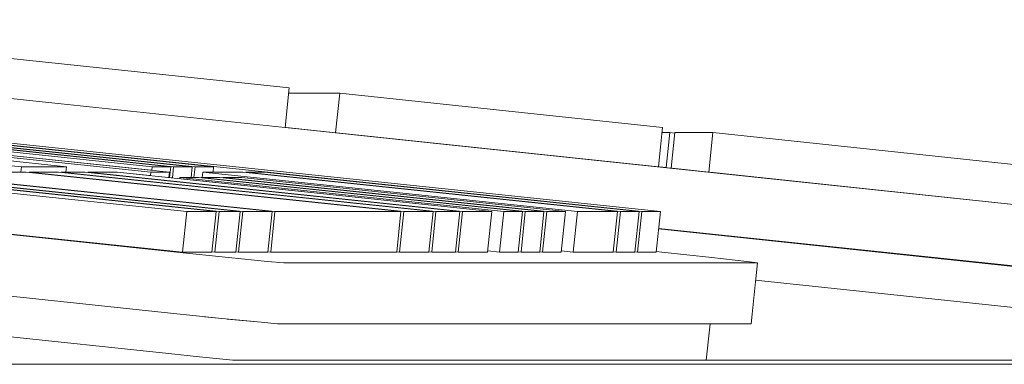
# Model space of a CAD drawing. Header units: millimetres. Extents: x -30280 to 309309, y -17460 to 4378.
# Tile 956 of 1056: x 255224 to 255272, y -12710 to -12693. Entities that reach past the tile are written whole.
import ezdxf

# ---------------------------------------------------------------- set-up
doc = ezdxf.new("R2010")
doc.units = ezdxf.units.MM
doc.header["$MEASUREMENT"] = 0
doc.linetypes.add('Wipeout_Contour', pattern=[1000, 0, -1000])
doc.layers.add('Nuevo_09_EI_Mobiliari general', color=7, linetype='Continuous')
doc.layers.add('Nuevo_09_EI_Mobiliari general_Pluma_Nº__1', color=7, linetype='Continuous', lineweight=5)

# ---------------------------------------------------------------- blocks, each defined once
blk = doc.blocks.new('Elem Sección_528_6', base_point=(235890.588, -13459.976))
at = {"layer": 'Nuevo_09_EI_Mobiliari general_Pluma_Nº__1', "color": 7, "linetype": 'Continuous', "lineweight": 5}
blk.add_line((255404.197, -12709.976), (254654.197, -12709.976), dxfattribs=at)
blk = doc.blocks.new('Elem Sección_532_6', base_point=(235890.588, -13459.976))
at = {"color": 254, "linetype": 'Wipeout_Contour', "lineweight": 0, "ltscale": 2300238.396721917}
blk.add_wipeout([(255255.203, -12704.452), (255255.476, -12704.48), (255257.922, -12704.742), (255259.638, -12704.933), (255260.165, -12705.003), (255260.076, -12705.851), (255294.176, -12709.453), (255294.384, -12707.464), (255255.32, -12703.337)], dxfattribs=at).dxf.layer = 'Nuevo_09_EI_Mobiliari general'
at = {"color": 254, "linetype": 'Wipeout_Contour', "lineweight": 0, "ltscale": 2044747.955503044}
blk.add_wipeout([(255257.657, -12709.767), (255296.842, -12709.767), (255296.595, -12709.725), (255295.619, -12709.61), (255294.176, -12709.453), (255260.076, -12705.851), (255259.852, -12707.987), (255257.844, -12707.987)], dxfattribs=at).dxf.layer = 'Nuevo_09_EI_Mobiliari general'
at = {"layer": 'Nuevo_09_EI_Mobiliari general_Pluma_Nº__1', "color": 7, "linetype": 'Continuous', "lineweight": 5}
blk.add_line((255296.842, -12709.767), (255257.657, -12709.767), dxfattribs=at)
at = {"color": 254, "linetype": 'Wipeout_Contour', "lineweight": 0, "ltscale": 6132809.649014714}
blk.add_wipeout([(255191.764, -12695.792), (255197.808, -12696.428), (255197.781, -12696.689), (255198.185, -12696.689), (255198.322, -12696.704), (255198.323, -12696.689), (255199.238, -12696.689), (255199.374, -12696.704), (255199.376, -12696.689), (255200.29, -12696.689), (255216.178, -12698.362), (255216.151, -12698.623), (255216.555, -12698.623), (255216.692, -12698.638), (255216.694, -12698.623), (255217.608, -12698.623), (255217.745, -12698.638), (255217.746, -12698.623), (255218.661, -12698.623), (255255.408, -12702.491), (255255.322, -12703.316), (255294.585, -12707.464), (255294.897, -12704.48), (255191.992, -12693.609)], dxfattribs=at).dxf.layer = 'Nuevo_09_EI_Mobiliari general'
at = {"color": 254, "linetype": 'Wipeout_Contour', "lineweight": 0, "ltscale": 1022179.174300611}
blk.add_wipeout([(255221.172, -12696.692), (255237.003, -12698.364), (255237.206, -12696.428), (255221.374, -12694.756)], dxfattribs=at).dxf.layer = 'Nuevo_09_EI_Mobiliari general'
at = {"color": 254, "linetype": 'Wipeout_Contour', "lineweight": 0, "ltscale": 1022290.703224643}
blk.add_wipeout([(255255.938, -12700.365), (255257.782, -12700.56), (255257.985, -12698.623), (255256.12, -12698.623)], dxfattribs=at).dxf.layer = 'Nuevo_09_EI_Mobiliari general'
at = {"color": 254, "linetype": 'Wipeout_Contour', "lineweight": 0, "ltscale": 2811654.599169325}
blk.add_wipeout([(255255.322, -12703.316), (255255.32, -12703.337), (255294.384, -12707.464), (255295.827, -12707.621), (255296.803, -12707.736), (255297.05, -12707.778), (255297.028, -12707.987), (255299.029, -12707.987), (255298.618, -12707.917), (255296.991, -12707.725), (255294.585, -12707.464)], dxfattribs=at).dxf.layer = 'Nuevo_09_EI_Mobiliari general'
at = {"layer": 'Nuevo_09_EI_Mobiliari general_Pluma_Nº__1', "color": 7, "linetype": 'Continuous', "lineweight": 5}
for p, q in [((255221.374, -12694.756), (255237.206, -12696.428)), ((255255.32, -12703.337), (255294.384, -12707.464)), ((255255.322, -12703.316), (255294.585, -12707.464)), ((255260.076, -12705.851), (255294.176, -12709.453))]:
    blk.add_line(p, q, dxfattribs=at)
at = {"color": 254, "linetype": 'Wipeout_Contour', "lineweight": 0, "ltscale": 1022215.920698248}
blk.add_wipeout([(255237.003, -12698.364), (255239.477, -12698.626), (255239.68, -12696.689), (255237.179, -12696.689)], dxfattribs=at).dxf.layer = 'Nuevo_09_EI_Mobiliari general'
at = {"color": 254, "linetype": 'Wipeout_Contour', "lineweight": 0, "ltscale": 1022326.203195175}
blk.add_wipeout([(255257.782, -12700.56), (255273.614, -12702.232), (255273.816, -12700.296), (255257.985, -12698.623)], dxfattribs=at).dxf.layer = 'Nuevo_09_EI_Mobiliari general'
at = {"layer": 'Nuevo_09_EI_Mobiliari general_Pluma_Nº__1', "color": 7, "linetype": 'Continuous', "lineweight": 5}
for p, q in [((255237.003, -12698.364), (255237.206, -12696.428)), ((255257.782, -12700.56), (255257.985, -12698.623)), ((255257.985, -12698.623), (255273.816, -12700.296))]:
    blk.add_line(p, q, dxfattribs=at)
at = {"color": 254, "linetype": 'Wipeout_Contour', "lineweight": 0, "ltscale": 1022252.688738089}
blk.add_wipeout([(255239.477, -12698.626), (255255.309, -12700.298), (255255.511, -12698.362), (255239.68, -12696.689)], dxfattribs=at).dxf.layer = 'Nuevo_09_EI_Mobiliari general'
at = {"layer": 'Nuevo_09_EI_Mobiliari general_Pluma_Nº__1', "color": 7, "linetype": 'Continuous', "lineweight": 5}
for p, q in [((255237.179, -12696.689), (255239.68, -12696.689)), ((255239.477, -12698.626), (255239.68, -12696.689)), ((255239.68, -12696.689), (255255.511, -12698.362))]:
    blk.add_line(p, q, dxfattribs=at)
at = {"color": 254, "linetype": 'Wipeout_Contour', "lineweight": 0, "ltscale": 1022285.221693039}
blk.add_wipeout([(255255.309, -12700.298), (255255.689, -12700.338), (255255.868, -12698.623), (255255.484, -12698.623)], dxfattribs=at).dxf.layer = 'Nuevo_09_EI_Mobiliari general'
at = {"color": 254, "linetype": 'Wipeout_Contour', "lineweight": 0, "ltscale": 1022286.48054859}
blk.add_wipeout([(255255.868, -12698.623), (255255.689, -12700.338), (255255.938, -12700.365), (255256.117, -12698.649)], dxfattribs=at).dxf.layer = 'Nuevo_09_EI_Mobiliari general'
at = {"layer": 'Nuevo_09_EI_Mobiliari general_Pluma_Nº__1', "color": 7, "linetype": 'Continuous', "lineweight": 5}
for p, q in [((255191.992, -12693.609), (255294.897, -12704.48)), ((255255.309, -12700.298), (255255.511, -12698.362)), ((255255.484, -12698.623), (255255.868, -12698.623)), ((255255.689, -12700.338), (255255.868, -12698.623)), ((255255.868, -12698.623), (255256.117, -12698.649)), ((255255.938, -12700.365), (255256.12, -12698.623)), ((255256.12, -12698.623), (255257.985, -12698.623))]:
    blk.add_line(p, q, dxfattribs=at)
blk = doc.blocks.new('Elem Sección_534_6', base_point=(235890.588, -13459.976))
at = {"color": 254, "linetype": 'Wipeout_Contour', "lineweight": 0, "ltscale": 1022193.367022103}
blk.add_wipeout([(255231.286, -12709.453), (255232.797, -12709.61), (255233.005, -12707.632), (255231.493, -12707.475)], dxfattribs=at).dxf.layer = 'Nuevo_09_EI_Mobiliari general'
at = {"color": 254, "linetype": 'Wipeout_Contour', "lineweight": 0, "ltscale": 1277530.008559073}
blk.add_wipeout([(255128.221, -12696.605), (255128.014, -12698.582), (255231.286, -12709.453), (255231.493, -12707.475), (255231.384, -12707.464)], dxfattribs=at).dxf.layer = 'Nuevo_09_EI_Mobiliari general'
at = {"color": 254, "linetype": 'Wipeout_Contour', "lineweight": 0, "ltscale": 1277748.433232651}
blk.add_wipeout([(255233.005, -12707.632), (255232.797, -12709.61), (255233.948, -12709.725), (255234.156, -12707.75), (255233.903, -12707.725)], dxfattribs=at).dxf.layer = 'Nuevo_09_EI_Mobiliari general'
at = {"layer": 'Nuevo_09_EI_Mobiliari general_Pluma_Nº__1', "color": 7, "linetype": 'Continuous', "lineweight": 5}
blk.add_line((255231.286, -12709.453), (255232.797, -12709.61), dxfattribs=at)
at = {"color": 254, "linetype": 'Wipeout_Contour', "lineweight": 0, "ltscale": 1022201.989545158}
blk.add_wipeout([(255234.156, -12707.75), (255233.948, -12709.725), (255234.43, -12709.767), (255234.637, -12707.798)], dxfattribs=at).dxf.layer = 'Nuevo_09_EI_Mobiliari general'
at = {"layer": 'Nuevo_09_EI_Mobiliari general_Pluma_Nº__1', "color": 7, "linetype": 'Continuous', "lineweight": 5}
blk.add_line((255232.797, -12709.61), (255233.948, -12709.725), dxfattribs=at)
at = {"color": 254, "linetype": 'Wipeout_Contour', "lineweight": 0, "ltscale": 1533354.921046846}
blk.add_wipeout([(255234.637, -12707.798), (255234.43, -12709.767), (255257.657, -12709.767), (255257.844, -12707.987), (255236.625, -12707.987), (255235.822, -12707.917)], dxfattribs=at).dxf.layer = 'Nuevo_09_EI_Mobiliari general'
at = {"layer": 'Nuevo_09_EI_Mobiliari general_Pluma_Nº__1', "color": 7, "linetype": 'Continuous', "lineweight": 5}
for p, q in [((255233.948, -12709.725), (255234.43, -12709.767)), ((255234.43, -12709.767), (255257.657, -12709.767))]:
    blk.add_line(p, q, dxfattribs=at)
at = {"color": 254, "linetype": 'Wipeout_Contour', "lineweight": 0, "ltscale": 1022195.497820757}
blk.add_wipeout([(255231.384, -12707.464), (255233.903, -12707.725), (255234.216, -12704.742), (255231.697, -12704.48)], dxfattribs=at).dxf.layer = 'Nuevo_09_EI_Mobiliari general'
at = {"color": 254, "linetype": 'Wipeout_Contour', "lineweight": 0, "ltscale": 1021983.069548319}
blk.add_wipeout([(255128.112, -12696.593), (255231.384, -12707.464), (255231.697, -12704.48), (255128.425, -12693.609)], dxfattribs=at).dxf.layer = 'Nuevo_09_EI_Mobiliari general'
at = {"color": 254, "linetype": 'Wipeout_Contour', "lineweight": 0, "ltscale": 1022204.407989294}
blk.add_wipeout([(255233.903, -12707.725), (255235.822, -12707.917), (255236.135, -12704.933), (255234.216, -12704.742)], dxfattribs=at).dxf.layer = 'Nuevo_09_EI_Mobiliari general'
at = {"layer": 'Nuevo_09_EI_Mobiliari general_Pluma_Nº__1', "color": 7, "linetype": 'Continuous', "lineweight": 5}
blk.add_line((255231.384, -12707.464), (255233.903, -12707.725), dxfattribs=at)
at = {"color": 254, "linetype": 'Wipeout_Contour', "lineweight": 0, "ltscale": 1022209.871163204}
blk.add_wipeout([(255235.822, -12707.917), (255236.625, -12707.987), (255236.938, -12705.003), (255236.135, -12704.933)], dxfattribs=at).dxf.layer = 'Nuevo_09_EI_Mobiliari general'
at = {"layer": 'Nuevo_09_EI_Mobiliari general_Pluma_Nº__1', "color": 7, "linetype": 'Continuous', "lineweight": 5}
blk.add_line((255233.903, -12707.725), (255235.822, -12707.917), dxfattribs=at)
at = {"color": 254, "linetype": 'Wipeout_Contour', "lineweight": 0, "ltscale": 1022257.878434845}
blk.add_wipeout([(255236.938, -12705.003), (255236.625, -12707.987), (255259.852, -12707.987), (255260.165, -12705.003)], dxfattribs=at).dxf.layer = 'Nuevo_09_EI_Mobiliari general'
at = {"layer": 'Nuevo_09_EI_Mobiliari general_Pluma_Nº__1', "color": 7, "linetype": 'Continuous', "lineweight": 5}
for p, q in [((255235.822, -12707.917), (255236.625, -12707.987)), ((255236.625, -12707.987), (255259.852, -12707.987)), ((255257.657, -12709.767), (255257.844, -12707.987))]:
    blk.add_line(p, q, dxfattribs=at)
at = {"color": 254, "linetype": 'Wipeout_Contour', "lineweight": 0, "ltscale": 24274624.35500605}
blk.add_wipeout([(255123.736, -12693.087), (255124.263, -12693.157), (255125.979, -12693.348), (255128.425, -12693.609), (255231.697, -12704.48), (255234.216, -12704.742), (255236.135, -12704.933), (255236.938, -12705.003), (255260.165, -12705.003), (255259.638, -12704.933), (255257.922, -12704.742), (255255.476, -12704.48), (255255.203, -12704.452), (255255.2, -12704.48), (255254.285, -12704.48), (255254.148, -12704.466), (255254.147, -12704.48), (255253.232, -12704.48), (255253.096, -12704.466), (255253.094, -12704.48), (255251.127, -12704.48), (255250.544, -12704.419), (255250.538, -12704.48), (255249.623, -12704.48), (255249.487, -12704.466), (255249.485, -12704.48), (255248.571, -12704.48), (255248.434, -12704.466), (255248.432, -12704.48), (255247.518, -12704.48), (255246.936, -12704.419), (255246.929, -12704.48), (255245.491, -12704.48), (255245.354, -12704.466), (255245.352, -12704.48), (255244.188, -12704.48), (255244.051, -12704.466), (255244.05, -12704.48), (255242.611, -12704.48), (255242.475, -12704.466), (255242.473, -12704.48), (255236.294, -12704.48), (255236.158, -12704.466), (255236.156, -12704.48), (255234.717, -12704.48), (255234.581, -12704.466), (255234.579, -12704.48), (255233.55, -12704.48), (255233.413, -12704.466), (255233.412, -12704.48), (255231.973, -12704.48), (255213.596, -12702.546), (255213.624, -12702.285), (255213.329, -12702.285), (255213.192, -12702.27), (255213.191, -12702.285), (255212.276, -12702.285), (255212.14, -12702.27), (255212.138, -12702.285), (255211.114, -12702.285), (255195.226, -12700.612), (255195.253, -12700.351), (255194.568, -12700.351), (255194.431, -12700.336), (255194.43, -12700.351), (255192.743, -12700.351), (255176.855, -12698.678), (255176.883, -12698.417), (255176.833, -12698.417), (255176.696, -12698.403), (255176.695, -12698.417), (255175.78, -12698.417), (255175.643, -12698.403), (255175.642, -12698.417), (255174.373, -12698.417), (255158.485, -12696.745), (255158.512, -12696.483), (255158.108, -12696.483), (255157.971, -12696.469), (255157.97, -12696.483), (255157.055, -12696.483), (255156.918, -12696.469), (255156.917, -12696.483), (255156.002, -12696.483), (255140.114, -12694.811), (255140.142, -12694.55), (255139.788, -12694.55), (255139.651, -12694.535), (255139.65, -12694.55), (255138.71, -12694.55), (255138.573, -12694.535), (255138.572, -12694.55), (255137.632, -12694.55), (255127.208, -12693.452), (255127.246, -12693.087)], dxfattribs=at).dxf.layer = 'Nuevo_09_EI_Mobiliari general'
at = {"layer": 'Nuevo_09_EI_Mobiliari general_Pluma_Nº__1', "color": 7, "linetype": 'Continuous', "lineweight": 5}
for p, q in [((255234.216, -12704.742), (255236.135, -12704.933)), ((255236.135, -12704.933), (255236.938, -12705.003)), ((255236.938, -12705.003), (255260.165, -12705.003)), ((255259.638, -12704.933), (255257.922, -12704.742)), ((255260.165, -12705.003), (255259.638, -12704.933)), ((255259.852, -12707.987), (255260.165, -12705.003))]:
    blk.add_line(p, q, dxfattribs=at)
at = {"color": 254, "linetype": 'Wipeout_Contour', "lineweight": 0, "ltscale": 1022131.967527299}
blk.add_wipeout([(255210.39, -12698.623), (255208.178, -12698.623), (255224.066, -12700.296), (255226.278, -12700.296)], dxfattribs=at).dxf.layer = 'Nuevo_09_EI_Mobiliari general'
at = {"color": 254, "linetype": 'Wipeout_Contour', "lineweight": 0, "ltscale": 2555409.865445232}
blk.add_wipeout([(255224.066, -12700.296), (255224.039, -12700.557), (255224.305, -12700.557), (255224.442, -12700.571), (255224.443, -12700.557), (255225.882, -12700.557), (255226.018, -12700.571), (255226.02, -12700.557), (255226.251, -12700.557), (255226.278, -12700.296)], dxfattribs=at).dxf.layer = 'Nuevo_09_EI_Mobiliari general'
at = {"color": 254, "linetype": 'Wipeout_Contour', "lineweight": 0, "ltscale": 1533206.02769705}
blk.add_wipeout([(255208.177, -12698.638), (255223.928, -12700.296), (255223.901, -12700.557), (255224.039, -12700.557), (255224.066, -12700.296), (255208.178, -12698.623)], dxfattribs=at).dxf.layer = 'Nuevo_09_EI_Mobiliari general'
at = {"color": 254, "linetype": 'Wipeout_Contour', "lineweight": 0, "ltscale": 1022154.982048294}
blk.add_wipeout([(255230.476, -12700.296), (255231.39, -12700.296), (255215.502, -12698.623), (255214.588, -12698.623)], dxfattribs=at).dxf.layer = 'Nuevo_09_EI_Mobiliari general'
at = {"color": 254, "linetype": 'Wipeout_Contour', "lineweight": 0, "ltscale": 1022158.283585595}
blk.add_wipeout([(255232.182, -12702.491), (255233.621, -12702.491), (255215.244, -12700.557), (255213.805, -12700.557)], dxfattribs=at).dxf.layer = 'Nuevo_09_EI_Mobiliari general'
at = {"color": 254, "linetype": 'Wipeout_Contour', "lineweight": 0, "ltscale": 1022194.96515102}
blk.add_wipeout([(255231.973, -12704.48), (255233.412, -12704.48), (255233.621, -12702.491), (255232.182, -12702.491)], dxfattribs=at).dxf.layer = 'Nuevo_09_EI_Mobiliari general'
at = {"color": 254, "linetype": 'Wipeout_Contour', "lineweight": 0, "ltscale": 1022155.190804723}
blk.add_wipeout([(255213.596, -12702.546), (255231.973, -12704.48), (255232.182, -12702.491), (255213.805, -12700.557)], dxfattribs=at).dxf.layer = 'Nuevo_09_EI_Mobiliari general'
at = {"color": 254, "linetype": 'Wipeout_Contour', "lineweight": 0, "ltscale": 1022163.765281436}
blk.add_wipeout([(255216.411, -12700.557), (255215.382, -12700.557), (255233.759, -12702.491), (255234.788, -12702.491)], dxfattribs=at).dxf.layer = 'Nuevo_09_EI_Mobiliari general'
at = {"color": 254, "linetype": 'Wipeout_Contour', "lineweight": 0, "ltscale": 1022200.446845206}
blk.add_wipeout([(255233.759, -12702.491), (255233.55, -12704.48), (255234.579, -12704.48), (255234.788, -12702.491)], dxfattribs=at).dxf.layer = 'Nuevo_09_EI_Mobiliari general'
at = {"color": 254, "linetype": 'Wipeout_Contour', "lineweight": 0, "ltscale": 1533259.557337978}
blk.add_wipeout([(255215.382, -12700.557), (255215.38, -12700.571), (255233.621, -12702.491), (255233.413, -12704.466), (255233.55, -12704.48), (255233.759, -12702.491)], dxfattribs=at).dxf.layer = 'Nuevo_09_EI_Mobiliari general'
at = {"color": 254, "linetype": 'Wipeout_Contour', "lineweight": 0, "ltscale": 1022169.2469775}
blk.add_wipeout([(255234.926, -12702.491), (255236.365, -12702.491), (255217.988, -12700.557), (255216.549, -12700.557)], dxfattribs=at).dxf.layer = 'Nuevo_09_EI_Mobiliari general'
at = {"color": 254, "linetype": 'Wipeout_Contour', "lineweight": 0, "ltscale": 1022205.928539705}
blk.add_wipeout([(255234.717, -12704.48), (255236.156, -12704.48), (255236.365, -12702.491), (255234.926, -12702.491)], dxfattribs=at).dxf.layer = 'Nuevo_09_EI_Mobiliari general'
at = {"color": 254, "linetype": 'Wipeout_Contour', "lineweight": 0, "ltscale": 1533266.553225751}
blk.add_wipeout([(255216.549, -12700.557), (255216.548, -12700.571), (255234.788, -12702.491), (255234.581, -12704.466), (255234.717, -12704.48), (255234.926, -12702.491)], dxfattribs=at).dxf.layer = 'Nuevo_09_EI_Mobiliari general'
at = {"color": 254, "linetype": 'Wipeout_Contour', "lineweight": 0, "ltscale": 1022185.015255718}
blk.add_wipeout([(255236.503, -12702.491), (255242.682, -12702.491), (255224.305, -12700.557), (255218.126, -12700.557)], dxfattribs=at).dxf.layer = 'Nuevo_09_EI_Mobiliari general'
at = {"color": 254, "linetype": 'Wipeout_Contour', "lineweight": 0, "ltscale": 1022221.696813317}
blk.add_wipeout([(255236.294, -12704.48), (255242.473, -12704.48), (255242.682, -12702.491), (255236.503, -12702.491)], dxfattribs=at).dxf.layer = 'Nuevo_09_EI_Mobiliari general'
at = {"color": 254, "linetype": 'Wipeout_Contour', "lineweight": 0, "ltscale": 1533276.002423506}
blk.add_wipeout([(255218.126, -12700.557), (255218.125, -12700.571), (255236.365, -12702.491), (255236.158, -12704.466), (255236.294, -12704.48), (255236.503, -12702.491)], dxfattribs=at).dxf.layer = 'Nuevo_09_EI_Mobiliari general'
at = {"color": 254, "linetype": 'Wipeout_Contour', "lineweight": 0, "ltscale": 1022200.783532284}
blk.add_wipeout([(255242.82, -12702.491), (255244.259, -12702.491), (255225.882, -12700.557), (255224.443, -12700.557)], dxfattribs=at).dxf.layer = 'Nuevo_09_EI_Mobiliari general'
at = {"color": 254, "linetype": 'Wipeout_Contour', "lineweight": 0, "ltscale": 1022237.465085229}
blk.add_wipeout([(255242.611, -12704.48), (255244.05, -12704.48), (255244.259, -12702.491), (255242.82, -12702.491)], dxfattribs=at).dxf.layer = 'Nuevo_09_EI_Mobiliari general'
at = {"color": 254, "linetype": 'Wipeout_Contour', "lineweight": 0, "ltscale": 1533313.858049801}
blk.add_wipeout([(255224.443, -12700.557), (255224.442, -12700.571), (255242.682, -12702.491), (255242.475, -12704.466), (255242.611, -12704.48), (255242.82, -12702.491)], dxfattribs=at).dxf.layer = 'Nuevo_09_EI_Mobiliari general'
at = {"color": 254, "linetype": 'Wipeout_Contour', "lineweight": 0, "ltscale": 1022206.534758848}
blk.add_wipeout([(255244.397, -12702.491), (255245.561, -12702.491), (255227.184, -12700.557), (255226.02, -12700.557)], dxfattribs=at).dxf.layer = 'Nuevo_09_EI_Mobiliari general'
at = {"color": 254, "linetype": 'Wipeout_Contour', "lineweight": 0, "ltscale": 1022243.216310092}
blk.add_wipeout([(255244.188, -12704.48), (255245.352, -12704.48), (255245.561, -12702.491), (255244.397, -12702.491)], dxfattribs=at).dxf.layer = 'Nuevo_09_EI_Mobiliari general'
at = {"color": 254, "linetype": 'Wipeout_Contour', "lineweight": 0, "ltscale": 1533323.307248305}
blk.add_wipeout([(255226.02, -12700.557), (255226.018, -12700.571), (255244.259, -12702.491), (255244.051, -12704.466), (255244.188, -12704.48), (255244.397, -12702.491)], dxfattribs=at).dxf.layer = 'Nuevo_09_EI_Mobiliari general'
at = {"color": 254, "linetype": 'Wipeout_Contour', "lineweight": 0, "ltscale": 1022212.2859856}
blk.add_wipeout([(255228.761, -12700.557), (255227.322, -12700.557), (255245.699, -12702.491), (255247.138, -12702.491)], dxfattribs=at).dxf.layer = 'Nuevo_09_EI_Mobiliari general'
at = {"color": 254, "linetype": 'Wipeout_Contour', "lineweight": 0, "ltscale": 1022248.967535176}
blk.add_wipeout([(255245.699, -12702.491), (255245.491, -12704.48), (255246.929, -12704.48), (255247.138, -12702.491)], dxfattribs=at).dxf.layer = 'Nuevo_09_EI_Mobiliari general'
at = {"color": 254, "linetype": 'Wipeout_Contour', "lineweight": 0, "ltscale": 1533331.111726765}
blk.add_wipeout([(255227.322, -12700.557), (255227.321, -12700.571), (255245.561, -12702.491), (255245.354, -12704.466), (255245.491, -12704.48), (255245.699, -12702.491)], dxfattribs=at).dxf.layer = 'Nuevo_09_EI_Mobiliari general'
at = {"color": 254, "linetype": 'Wipeout_Contour', "lineweight": 0, "ltscale": 1533280.285401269}
blk.add_wipeout([(255230.476, -12700.296), (255230.458, -12700.466), (255231.323, -12700.558), (255231.295, -12700.824), (255231.335, -12700.828), (255231.39, -12700.296)], dxfattribs=at).dxf.layer = 'Nuevo_09_EI_Mobiliari general'
at = {"color": 254, "linetype": 'Wipeout_Contour', "lineweight": 0, "ltscale": 1277684.732343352}
blk.add_wipeout([(255214.588, -12698.623), (255214.56, -12698.885), (255215.435, -12698.885), (255230.458, -12700.466), (255230.476, -12700.296)], dxfattribs=at).dxf.layer = 'Nuevo_09_EI_Mobiliari general'
at = {"color": 254, "linetype": 'Wipeout_Contour', "lineweight": 0, "ltscale": 1022159.188231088}
blk.add_wipeout([(255231.529, -12700.296), (255232.443, -12700.296), (255216.555, -12698.623), (255215.641, -12698.623)], dxfattribs=at).dxf.layer = 'Nuevo_09_EI_Mobiliari general'
at = {"color": 254, "linetype": 'Wipeout_Contour', "lineweight": 0, "ltscale": 1533286.616168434}
blk.add_wipeout([(255231.529, -12700.296), (255231.471, -12700.842), (255231.832, -12700.88), (255231.838, -12700.819), (255232.388, -12700.819), (255232.443, -12700.296)], dxfattribs=at).dxf.layer = 'Nuevo_09_EI_Mobiliari general'
at = {"color": 254, "linetype": 'Wipeout_Contour', "lineweight": 0, "ltscale": 1533250.707872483}
blk.add_wipeout([(255215.639, -12698.638), (255231.39, -12700.296), (255231.335, -12700.828), (255231.471, -12700.842), (255231.529, -12700.296), (255215.641, -12698.623)], dxfattribs=at).dxf.layer = 'Nuevo_09_EI_Mobiliari general'
at = {"color": 254, "linetype": 'Wipeout_Contour', "lineweight": 0, "ltscale": 1022163.394413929}
blk.add_wipeout([(255217.608, -12698.623), (255216.694, -12698.623), (255232.582, -12700.296), (255233.496, -12700.296)], dxfattribs=at).dxf.layer = 'Nuevo_09_EI_Mobiliari general'
at = {"color": 254, "linetype": 'Wipeout_Contour', "lineweight": 0, "ltscale": 2299939.415880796}
blk.add_wipeout([(255232.527, -12700.819), (255232.753, -12700.819), (255232.89, -12700.833), (255232.891, -12700.819), (255232.931, -12700.819), (255232.958, -12700.557), (255233.469, -12700.557), (255233.496, -12700.296), (255232.582, -12700.296)], dxfattribs=at).dxf.layer = 'Nuevo_09_EI_Mobiliari general'
at = {"color": 254, "linetype": 'Wipeout_Contour', "lineweight": 0, "ltscale": 1533257.019833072}
blk.add_wipeout([(255216.692, -12698.638), (255232.443, -12700.296), (255232.388, -12700.819), (255232.527, -12700.819), (255232.582, -12700.296), (255216.694, -12698.623)], dxfattribs=at).dxf.layer = 'Nuevo_09_EI_Mobiliari general'
at = {"color": 254, "linetype": 'Wipeout_Contour', "lineweight": 0, "ltscale": 1022235.858547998}
blk.add_wipeout([(255251.335, -12702.491), (255253.303, -12702.491), (255234.926, -12700.557), (255232.958, -12700.557)], dxfattribs=at).dxf.layer = 'Nuevo_09_EI_Mobiliari general'
at = {"color": 254, "linetype": 'Wipeout_Contour', "lineweight": 0, "ltscale": 1022272.540090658}
blk.add_wipeout([(255251.127, -12704.48), (255253.094, -12704.48), (255253.303, -12702.491), (255251.335, -12702.491)], dxfattribs=at).dxf.layer = 'Nuevo_09_EI_Mobiliari general'
at = {"color": 254, "linetype": 'Wipeout_Contour', "lineweight": 0, "ltscale": 2555565.467271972}
blk.add_wipeout([(255232.931, -12700.819), (255233.806, -12700.819), (255233.943, -12700.833), (255233.944, -12700.819), (255234.859, -12700.819), (255250.747, -12702.491), (255250.544, -12704.419), (255251.127, -12704.48), (255251.335, -12702.491), (255232.958, -12700.557)], dxfattribs=at).dxf.layer = 'Nuevo_09_EI_Mobiliari general'
at = {"color": 254, "linetype": 'Wipeout_Contour', "lineweight": 0, "ltscale": 1022242.167820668}
blk.add_wipeout([(255235.979, -12700.557), (255235.064, -12700.557), (255253.441, -12702.491), (255254.356, -12702.491)], dxfattribs=at).dxf.layer = 'Nuevo_09_EI_Mobiliari general'
at = {"color": 254, "linetype": 'Wipeout_Contour', "lineweight": 0, "ltscale": 1022278.849361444}
blk.add_wipeout([(255253.441, -12702.491), (255253.232, -12704.48), (255254.147, -12704.48), (255254.356, -12702.491)], dxfattribs=at).dxf.layer = 'Nuevo_09_EI_Mobiliari general'
at = {"color": 254, "linetype": 'Wipeout_Contour', "lineweight": 0, "ltscale": 1533377.504435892}
blk.add_wipeout([(255235.064, -12700.557), (255235.063, -12700.571), (255253.303, -12702.491), (255253.096, -12704.466), (255253.232, -12704.48), (255253.441, -12702.491)], dxfattribs=at).dxf.layer = 'Nuevo_09_EI_Mobiliari general'
at = {"color": 254, "linetype": 'Wipeout_Contour', "lineweight": 0, "ltscale": 1022209.486197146}
blk.add_wipeout([(255254.494, -12702.491), (255255.408, -12702.491), (255218.661, -12698.623), (255217.746, -12698.623)], dxfattribs=at).dxf.layer = 'Nuevo_09_EI_Mobiliari general'
at = {"color": 254, "linetype": 'Wipeout_Contour', "lineweight": 0, "ltscale": 1022283.055542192}
blk.add_wipeout([(255254.285, -12704.48), (255255.2, -12704.48), (255255.408, -12702.491), (255254.494, -12702.491)], dxfattribs=at).dxf.layer = 'Nuevo_09_EI_Mobiliari general'
at = {"layer": 'Nuevo_09_EI_Mobiliari general_Pluma_Nº__1', "color": 7, "linetype": 'Continuous', "lineweight": 5}
for p, q in [((255255.2, -12704.48), (255255.408, -12702.491)), ((255255.476, -12704.48), (255255.203, -12704.452)), ((255257.922, -12704.742), (255255.476, -12704.48))]:
    blk.add_line(p, q, dxfattribs=at)
at = {"color": 254, "linetype": 'Wipeout_Contour', "lineweight": 0, "ltscale": 3066649.870496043}
blk.add_wipeout([(255217.745, -12698.638), (255233.496, -12700.296), (255233.469, -12700.557), (255234.926, -12700.557), (255235.063, -12700.571), (255235.064, -12700.557), (255235.979, -12700.557), (255254.356, -12702.491), (255254.148, -12704.466), (255254.285, -12704.48), (255254.494, -12702.491), (255217.746, -12698.623)], dxfattribs=at).dxf.layer = 'Nuevo_09_EI_Mobiliari general'
at = {"layer": 'Nuevo_09_EI_Mobiliari general_Pluma_Nº__1', "color": 7, "linetype": 'Continuous', "lineweight": 5}
for p, q in [((255232.582, -12700.296), (255233.496, -12700.296)), ((255234.926, -12700.557), (255232.958, -12700.557)), ((255233.469, -12700.557), (255233.496, -12700.296)), ((255235.979, -12700.557), (255235.064, -12700.557)), ((255251.127, -12704.48), (255251.335, -12702.491)), ((255251.335, -12702.491), (255253.303, -12702.491)), ((255253.094, -12704.48), (255253.303, -12702.491)), ((255253.232, -12704.48), (255253.441, -12702.491)), ((255253.441, -12702.491), (255254.356, -12702.491)), ((255254.147, -12704.48), (255254.356, -12702.491)), ((255254.285, -12704.48), (255254.494, -12702.491)), ((255254.494, -12702.491), (255255.408, -12702.491)), ((255251.127, -12704.48), (255253.094, -12704.48)), ((255253.096, -12704.466), (255253.232, -12704.48)), ((255253.232, -12704.48), (255254.147, -12704.48)), ((255254.148, -12704.466), (255254.285, -12704.48)), ((255254.285, -12704.48), (255255.2, -12704.48))]:
    blk.add_line(p, q, dxfattribs=at)
at = {"color": 254, "linetype": 'Wipeout_Contour', "lineweight": 0, "ltscale": 1022154.766204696}
blk.add_wipeout([(255230.409, -12700.558), (255231.323, -12700.558), (255215.435, -12698.885), (255214.521, -12698.885)], dxfattribs=at).dxf.layer = 'Nuevo_09_EI_Mobiliari general'
at = {"color": 254, "linetype": 'Wipeout_Contour', "lineweight": 0, "ltscale": 1022224.335647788}
blk.add_wipeout([(255247.726, -12702.491), (255248.641, -12702.491), (255232.753, -12700.819), (255231.838, -12700.819)], dxfattribs=at).dxf.layer = 'Nuevo_09_EI_Mobiliari general'
at = {"layer": 'Nuevo_09_EI_Mobiliari general_Pluma_Nº__1', "color": 7, "linetype": 'Continuous', "lineweight": 5}
blk.add_line((255231.529, -12700.296), (255232.443, -12700.296), dxfattribs=at)
at = {"color": 254, "linetype": 'Wipeout_Contour', "lineweight": 0, "ltscale": 1022186.638007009}
blk.add_wipeout([(255230.409, -12700.558), (255230.391, -12700.728), (255231.295, -12700.824), (255231.323, -12700.558)], dxfattribs=at).dxf.layer = 'Nuevo_09_EI_Mobiliari general'
at = {"color": 254, "linetype": 'Wipeout_Contour', "lineweight": 0, "ltscale": 1022256.019408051}
blk.add_wipeout([(255247.518, -12704.48), (255248.432, -12704.48), (255248.641, -12702.491), (255247.726, -12702.491)], dxfattribs=at).dxf.layer = 'Nuevo_09_EI_Mobiliari general'
at = {"layer": 'Nuevo_09_EI_Mobiliari general_Pluma_Nº__1', "color": 7, "linetype": 'Continuous', "lineweight": 5}
for p, q in [((255231.295, -12700.824), (255231.323, -12700.558)), ((255231.335, -12700.828), (255231.39, -12700.296)), ((255231.471, -12700.842), (255231.529, -12700.296))]:
    blk.add_line(p, q, dxfattribs=at)
at = {"color": 254, "linetype": 'Wipeout_Contour', "lineweight": 0, "ltscale": 2810952.094408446}
blk.add_wipeout([(255214.503, -12699.056), (255226.278, -12700.296), (255226.251, -12700.557), (255227.184, -12700.557), (255227.321, -12700.571), (255227.322, -12700.557), (255227.386, -12700.557), (255228.761, -12700.557), (255230.391, -12700.728), (255230.409, -12700.558), (255214.521, -12698.885)], dxfattribs=at).dxf.layer = 'Nuevo_09_EI_Mobiliari general'
at = {"color": 254, "linetype": 'Wipeout_Contour', "lineweight": 0, "ltscale": 1533347.415999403}
blk.add_wipeout([(255231.838, -12700.819), (255231.832, -12700.88), (255247.138, -12702.491), (255246.936, -12704.419), (255247.518, -12704.48), (255247.726, -12702.491)], dxfattribs=at).dxf.layer = 'Nuevo_09_EI_Mobiliari general'
at = {"layer": 'Nuevo_09_EI_Mobiliari general_Pluma_Nº__1', "color": 7, "linetype": 'Continuous', "lineweight": 5}
for p, q in [((255128.425, -12693.609), (255231.697, -12704.48)), ((255128.112, -12696.593), (255231.384, -12707.464)), ((255128.014, -12698.582), (255231.286, -12709.453)), ((255208.178, -12698.623), (255224.066, -12700.296)), ((255226.278, -12700.296), (255210.39, -12698.623)), ((255214.588, -12698.623), (255230.476, -12700.296)), ((255231.39, -12700.296), (255215.502, -12698.623)), ((255215.641, -12698.623), (255231.529, -12700.296)), ((255232.443, -12700.296), (255216.555, -12698.623)), ((255216.694, -12698.623), (255232.582, -12700.296)), ((255233.496, -12700.296), (255217.608, -12698.623)), ((255214.521, -12698.885), (255230.409, -12700.558)), ((255231.323, -12700.558), (255215.435, -12698.885)), ((255213.805, -12700.557), (255232.182, -12702.491)), ((255224.305, -12700.557), (255218.126, -12700.557)), ((255224.039, -12700.557), (255224.066, -12700.296)), ((255224.066, -12700.296), (255226.278, -12700.296)), ((255225.882, -12700.557), (255224.443, -12700.557)), ((255227.184, -12700.557), (255226.02, -12700.557)), ((255226.251, -12700.557), (255226.278, -12700.296)), ((255228.761, -12700.557), (255227.322, -12700.557)), ((255230.391, -12700.728), (255230.409, -12700.558)), ((255230.409, -12700.558), (255231.323, -12700.558)), ((255230.458, -12700.466), (255230.476, -12700.296)), ((255230.476, -12700.296), (255231.39, -12700.296)), ((255232.388, -12700.819), (255232.443, -12700.296)), ((255232.527, -12700.819), (255232.582, -12700.296)), ((255231.832, -12700.88), (255231.838, -12700.819)), ((255213.596, -12702.546), (255231.973, -12704.48)), ((255231.973, -12704.48), (255232.182, -12702.491))]:
    blk.add_line(p, q, dxfattribs=at)
at = {"color": 254, "linetype": 'Wipeout_Contour', "lineweight": 0, "ltscale": 1022228.541829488}
blk.add_wipeout([(255248.779, -12702.491), (255249.694, -12702.491), (255233.806, -12700.819), (255232.891, -12700.819)], dxfattribs=at).dxf.layer = 'Nuevo_09_EI_Mobiliari general'
at = {"color": 254, "linetype": 'Wipeout_Contour', "lineweight": 0, "ltscale": 1022260.225588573}
blk.add_wipeout([(255248.571, -12704.48), (255249.485, -12704.48), (255249.694, -12702.491), (255248.779, -12702.491)], dxfattribs=at).dxf.layer = 'Nuevo_09_EI_Mobiliari general'
at = {"color": 254, "linetype": 'Wipeout_Contour', "lineweight": 0, "ltscale": 1533354.568834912}
blk.add_wipeout([(255232.891, -12700.819), (255232.89, -12700.833), (255248.641, -12702.491), (255248.434, -12704.466), (255248.571, -12704.48), (255248.779, -12702.491)], dxfattribs=at).dxf.layer = 'Nuevo_09_EI_Mobiliari general'
at = {"layer": 'Nuevo_09_EI_Mobiliari general_Pluma_Nº__1', "color": 7, "linetype": 'Continuous', "lineweight": 5}
for p, q in [((255233.621, -12702.491), (255215.244, -12700.557)), ((255232.931, -12700.819), (255232.958, -12700.557)), ((255232.753, -12700.819), (255231.838, -12700.819)), ((255232.182, -12702.491), (255233.621, -12702.491)), ((255233.412, -12704.48), (255233.621, -12702.491)), ((255231.973, -12704.48), (255233.412, -12704.48)), ((255233.413, -12704.466), (255233.55, -12704.48))]:
    blk.add_line(p, q, dxfattribs=at)
at = {"color": 254, "linetype": 'Wipeout_Contour', "lineweight": 0, "ltscale": 1022232.748011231}
blk.add_wipeout([(255249.832, -12702.491), (255250.747, -12702.491), (255234.859, -12700.819), (255233.944, -12700.819)], dxfattribs=at).dxf.layer = 'Nuevo_09_EI_Mobiliari general'
at = {"color": 254, "linetype": 'Wipeout_Contour', "lineweight": 0, "ltscale": 1022264.431769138}
blk.add_wipeout([(255249.623, -12704.48), (255250.538, -12704.48), (255250.747, -12702.491), (255249.832, -12702.491)], dxfattribs=at).dxf.layer = 'Nuevo_09_EI_Mobiliari general'
at = {"layer": 'Nuevo_09_EI_Mobiliari general_Pluma_Nº__1', "color": 7, "linetype": 'Continuous', "lineweight": 5}
for p, q in [((255250.538, -12704.48), (255250.747, -12702.491)), ((255250.544, -12704.419), (255251.127, -12704.48))]:
    blk.add_line(p, q, dxfattribs=at)
at = {"color": 254, "linetype": 'Wipeout_Contour', "lineweight": 0, "ltscale": 1533360.878106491}
blk.add_wipeout([(255233.944, -12700.819), (255233.943, -12700.833), (255249.694, -12702.491), (255249.487, -12704.466), (255249.623, -12704.48), (255249.832, -12702.491)], dxfattribs=at).dxf.layer = 'Nuevo_09_EI_Mobiliari general'
at = {"layer": 'Nuevo_09_EI_Mobiliari general_Pluma_Nº__1', "color": 7, "linetype": 'Continuous', "lineweight": 5}
for p, q in [((255217.746, -12698.623), (255254.494, -12702.491)), ((255255.408, -12702.491), (255218.661, -12698.623)), ((255215.382, -12700.557), (255233.759, -12702.491)), ((255234.788, -12702.491), (255216.411, -12700.557)), ((255216.549, -12700.557), (255234.926, -12702.491)), ((255236.365, -12702.491), (255217.988, -12700.557)), ((255218.126, -12700.557), (255236.503, -12702.491)), ((255242.682, -12702.491), (255224.305, -12700.557)), ((255224.443, -12700.557), (255242.82, -12702.491)), ((255244.259, -12702.491), (255225.882, -12700.557)), ((255226.02, -12700.557), (255244.397, -12702.491)), ((255245.561, -12702.491), (255227.184, -12700.557)), ((255227.322, -12700.557), (255245.699, -12702.491)), ((255247.138, -12702.491), (255228.761, -12700.557)), ((255232.958, -12700.557), (255251.335, -12702.491)), ((255253.303, -12702.491), (255234.926, -12700.557)), ((255235.064, -12700.557), (255253.441, -12702.491)), ((255254.356, -12702.491), (255235.979, -12700.557)), ((255231.838, -12700.819), (255247.726, -12702.491)), ((255248.641, -12702.491), (255232.753, -12700.819)), ((255233.806, -12700.819), (255232.891, -12700.819)), ((255232.891, -12700.819), (255248.779, -12702.491)), ((255249.694, -12702.491), (255233.806, -12700.819)), ((255234.859, -12700.819), (255233.944, -12700.819)), ((255233.944, -12700.819), (255249.832, -12702.491)), ((255250.747, -12702.491), (255234.859, -12700.819)), ((255233.55, -12704.48), (255233.759, -12702.491)), ((255233.759, -12702.491), (255234.788, -12702.491)), ((255234.579, -12704.48), (255234.788, -12702.491)), ((255234.717, -12704.48), (255234.926, -12702.491)), ((255234.926, -12702.491), (255236.365, -12702.491)), ((255236.156, -12704.48), (255236.365, -12702.491)), ((255236.294, -12704.48), (255236.503, -12702.491)), ((255236.503, -12702.491), (255242.682, -12702.491)), ((255242.473, -12704.48), (255242.682, -12702.491)), ((255242.611, -12704.48), (255242.82, -12702.491)), ((255242.82, -12702.491), (255244.259, -12702.491)), ((255244.05, -12704.48), (255244.259, -12702.491)), ((255244.188, -12704.48), (255244.397, -12702.491)), ((255244.397, -12702.491), (255245.561, -12702.491)), ((255245.352, -12704.48), (255245.561, -12702.491)), ((255245.491, -12704.48), (255245.699, -12702.491)), ((255245.699, -12702.491), (255247.138, -12702.491)), ((255246.929, -12704.48), (255247.138, -12702.491)), ((255247.518, -12704.48), (255247.726, -12702.491)), ((255247.726, -12702.491), (255248.641, -12702.491)), ((255248.432, -12704.48), (255248.641, -12702.491)), ((255248.571, -12704.48), (255248.779, -12702.491)), ((255248.779, -12702.491), (255249.694, -12702.491)), ((255249.485, -12704.48), (255249.694, -12702.491)), ((255249.623, -12704.48), (255249.832, -12702.491)), ((255249.832, -12702.491), (255250.747, -12702.491)), ((255231.697, -12704.48), (255234.216, -12704.742)), ((255233.55, -12704.48), (255234.579, -12704.48)), ((255234.581, -12704.466), (255234.717, -12704.48)), ((255234.717, -12704.48), (255236.156, -12704.48)), ((255236.158, -12704.466), (255236.294, -12704.48)), ((255236.294, -12704.48), (255242.473, -12704.48)), ((255242.475, -12704.466), (255242.611, -12704.48)), ((255242.611, -12704.48), (255244.05, -12704.48)), ((255244.051, -12704.466), (255244.188, -12704.48)), ((255244.188, -12704.48), (255245.352, -12704.48)), ((255245.354, -12704.466), (255245.491, -12704.48)), ((255245.491, -12704.48), (255246.929, -12704.48)), ((255246.936, -12704.419), (255247.518, -12704.48)), ((255247.518, -12704.48), (255248.432, -12704.48)), ((255248.434, -12704.466), (255248.571, -12704.48)), ((255248.571, -12704.48), (255249.485, -12704.48)), ((255249.487, -12704.466), (255249.623, -12704.48)), ((255249.623, -12704.48), (255250.538, -12704.48))]:
    blk.add_line(p, q, dxfattribs=at)

msp = doc.modelspace()

# ---------------------------------------------------------------- block references
at = {"layer": 'Nuevo_09_EI_Mobiliari general', "lineweight": 0}
msp.add_blockref('Elem Sección_528_6', (235890.588, -13459.976), dxfattribs=at)

# ---------------------------------------------------------------- next in the draw order: block references
msp.add_blockref('Elem Sección_532_6', (235890.588, -13459.976), dxfattribs=at)

# ---------------------------------------------------------------- next in the draw order: block references
msp.add_blockref('Elem Sección_534_6', (235890.588, -13459.976), dxfattribs=at)

doc.saveas('drawing.dxf')
